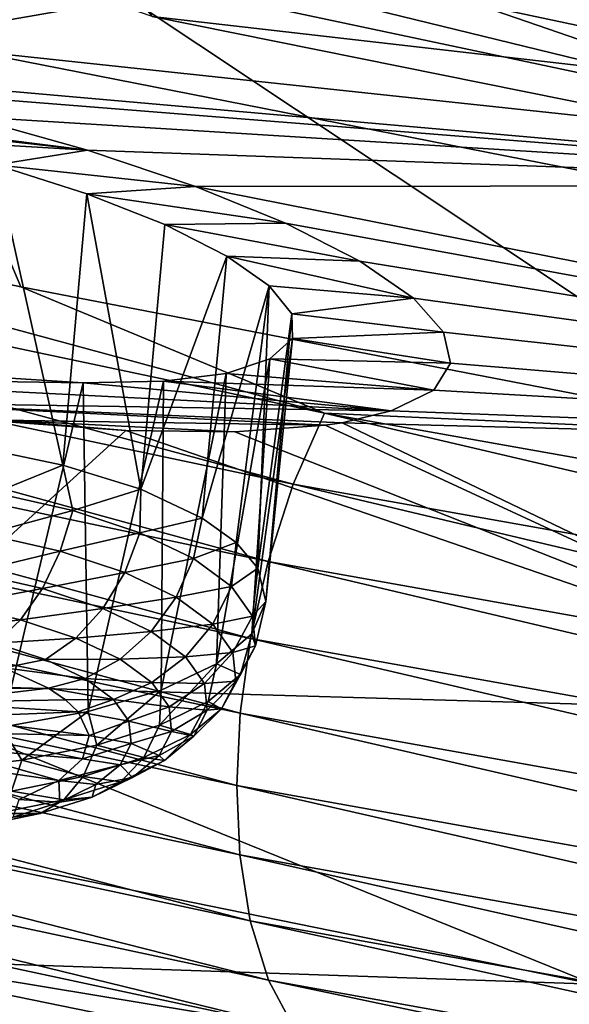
# Model space of a CAD drawing. Header units: metres. Extents: x -106 to 264, y -111 to 81.
# Tile 236 of 549: x 167.37 to 169.01, y -4.9 to -1.95. Entities that reach past the tile are written whole.
import ezdxf

# ---------------------------------------------------------------- set-up
doc = ezdxf.new("R2010")
doc.units = ezdxf.units.M
doc.layers.add('solid_20422013', color=7, linetype='CONTINUOUS')

msp = doc.modelspace()

# ---------------------------------------------------------------- linework, layer by layer
at = {"layer": 'solid_20422013'}
for points in [[(166.788422, -0.803851, 252.002319), (167.762711, -1.940303, 252.254196), (169.997437, -2.39142, 253.507217)], [(171.036484, -1.660947, 254.382996), (166.788422, -0.803851, 252.002319), (169.997437, -2.39142, 253.507217)], [(169.328354, -1.603885, 211.823135), (166.514023, -2.09232, 215.727036), (165.182709, -1.118669, 213.024597)], [(166.732941, -1.24686, 252.5905), (165.137207, -2.27866, 253.244751), (167.36821, -2.75195, 254.567795)], [(166.732941, -1.24686, 252.5905), (167.36821, -2.75195, 254.567795), (169.655807, -3.193495, 255.8022)], [(171.061142, -2.108822, 254.984695), (166.732941, -1.24686, 252.5905), (169.655807, -3.193495, 255.8022)], [(168.078354, -1.471657, 253.286331), (166.732941, -1.24686, 252.5905), (171.061142, -2.108822, 254.984695)], [(165.892853, -1.300896, 250.47818), (165.892365, -1.441913, 250.427048), (170.270081, -2.369776, 253.004288)], [(170.270554, -2.228735, 253.055344), (165.892853, -1.300896, 250.47818), (170.270081, -2.369776, 253.004288)], [(167.762711, -1.940303, 252.254196), (165.892853, -1.300896, 250.47818), (170.270554, -2.228735, 253.055344)], [(165.892365, -1.441913, 250.427048), (167.212143, -2.0431, 252.096909), (170.270081, -2.369776, 253.004288)], [(168.129639, -1.450744, 253.204468), (168.078354, -1.471657, 253.286331), (172.596573, -2.318452, 255.638397)], [(172.596573, -2.318452, 255.638397), (168.078354, -1.471657, 253.286331), (171.061142, -2.108822, 254.984695)], [(172.64061, -2.296178, 255.55275), (168.129639, -1.450744, 253.204468), (172.596573, -2.318452, 255.638397)], [(168.176788, -1.461848, 253.118286), (168.129639, -1.450744, 253.204468), (172.64061, -2.296178, 255.55275)], [(172.681076, -2.306032, 255.463104), (168.176788, -1.461848, 253.118286), (172.64061, -2.296178, 255.55275)], [(168.214661, -1.503765, 253.03717), (168.176788, -1.461848, 253.118286), (172.681076, -2.306032, 255.463104)], [(172.713593, -2.346944, 255.379196), (168.214661, -1.503765, 253.03717), (172.681076, -2.306032, 255.463104)], [(168.239151, -1.571944, 252.969925), (168.214661, -1.503765, 253.03717), (172.713593, -2.346944, 255.379196)], [(167.212143, -2.0431, 252.096909), (165.048935, -1.554341, 250.739319), (167.68161, -1.540567, 252.595215)], [(171.700577, -2.924198, 254.54425), (167.212143, -2.0431, 252.096909), (167.68161, -1.540567, 252.595215)], [(172.166962, -2.40263, 254.989685), (167.68161, -1.540567, 252.595215), (168.239151, -1.571944, 252.969925)], [(171.700577, -2.924198, 254.54425), (167.68161, -1.540567, 252.595215), (172.166962, -2.40263, 254.989685)], [(172.734619, -2.414473, 255.310135), (168.239151, -1.571944, 252.969925), (172.713593, -2.346944, 255.379196)], [(172.166962, -2.40263, 254.989685), (168.239151, -1.571944, 252.969925), (172.734619, -2.414473, 255.310135)], [(169.328354, -1.603885, 211.823135), (170.541077, -2.447508, 214.166382), (166.514023, -2.09232, 215.727036)], [(169.997437, -2.39142, 253.507217), (167.762711, -1.940303, 252.254196), (170.270554, -2.228735, 253.055344)], [(170.270081, -2.369776, 253.004288), (167.212143, -2.0431, 252.096909), (171.700577, -2.924198, 254.54425)], [(166.821533, -2.151449, 215.714554), (166.514023, -2.09232, 215.727036), (170.541077, -2.447508, 214.166382)], [(167.208206, -2.240675, 215.763153), (166.821533, -2.151449, 215.714554), (170.541077, -2.447508, 214.166382)], [(166.385025, -2.19291, 216.243576), (167.208206, -2.240675, 215.763153), (167.568344, -2.341877, 215.885635)], [(166.689255, -2.243564, 216.194717), (166.385025, -2.19291, 216.243576), (167.568344, -2.341877, 215.885635)], [(166.995895, -2.307883, 216.207748), (166.689255, -2.243564, 216.194717), (167.568344, -2.341877, 215.885635)], [(167.568344, -2.341877, 215.885635), (167.208206, -2.240675, 215.763153), (170.541077, -2.447508, 214.166382)], [(164.155518, -2.490455, 252.97554), (168.185028, -3.343786, 255.356064), (164.260757, -2.281122, 252.886337)], [(164.260757, -2.281122, 252.886337), (168.278946, -3.130755, 255.259323), (165.137207, -2.27866, 253.244751)], [(168.185028, -3.343786, 255.356064), (168.278946, -3.130755, 255.259323), (164.260757, -2.281122, 252.886337)], [(168.278946, -3.130755, 255.259323), (167.36821, -2.75195, 254.567795), (165.137207, -2.27866, 253.244751)], [(167.293732, -2.385993, 216.283783), (166.995895, -2.307883, 216.207748), (167.568344, -2.341877, 215.885635)], [(167.293732, -2.385993, 216.283783), (167.568344, -2.341877, 215.885635), (167.891876, -2.450442, 216.07074)], [(167.891876, -2.450442, 216.07074), (167.568344, -2.341877, 215.885635), (170.541077, -2.447508, 214.166382)], [(167.494675, -3.286186, 216.186127), (167.222412, -3.230031, 216.046707), (167.293732, -2.385993, 216.283783)], [(167.566177, -2.473057, 216.420624), (167.293732, -2.385993, 216.283783), (167.891876, -2.450442, 216.07074)], [(167.494675, -3.286186, 216.186127), (167.293732, -2.385993, 216.283783), (167.566177, -2.473057, 216.420624)], [(167.566177, -2.473057, 216.420624), (167.891876, -2.450442, 216.07074), (168.161682, -2.560476, 216.307388)], [(167.891876, -2.450442, 216.07074), (170.541077, -2.447508, 214.166382), (171.955597, -3.254271, 216.407257)], [(168.161682, -2.560476, 216.307388), (167.891876, -2.450442, 216.07074), (171.955597, -3.254271, 216.407257)], [(167.72818, -3.359023, 216.378174), (167.494675, -3.286186, 216.186127), (167.566177, -2.473057, 216.420624)], [(167.800507, -2.564936, 216.612396), (167.566177, -2.473057, 216.420624), (168.161682, -2.560476, 216.307388)], [(167.72818, -3.359023, 216.378174), (167.566177, -2.473057, 216.420624), (167.800507, -2.564936, 216.612396)], [(164.071304, -2.718544, 253.02507), (168.109863, -3.575179, 255.411514), (164.155518, -2.490455, 252.97554)], [(168.109863, -3.575179, 255.411514), (168.185028, -3.343786, 255.356064), (164.155518, -2.490455, 252.97554)], [(167.72818, -3.359023, 216.378174), (167.800507, -2.564936, 216.612396), (167.986557, -2.65941, 216.850906)], [(167.800507, -2.564936, 216.612396), (168.161682, -2.560476, 216.307388), (168.385376, -2.674767, 216.600647)], [(167.800507, -2.564936, 216.612396), (168.385376, -2.674767, 216.600647), (167.986557, -2.65941, 216.850906)], [(168.385376, -2.674767, 216.600647), (168.161682, -2.560476, 216.307388), (171.955597, -3.254271, 216.407257)], [(167.911957, -3.445112, 216.613815), (167.72818, -3.359023, 216.378174), (167.986557, -2.65941, 216.850906)], [(167.911957, -3.445112, 216.613815), (167.986557, -2.65941, 216.850906), (168.113541, -2.748376, 217.119904)], [(167.986557, -2.65941, 216.850906), (168.385376, -2.674767, 216.600647), (168.546005, -2.785964, 216.933701)], [(168.113541, -2.748376, 217.119904), (167.986557, -2.65941, 216.850906), (168.546005, -2.785964, 216.933701)], [(168.546005, -2.785964, 216.933701), (168.385376, -2.674767, 216.600647), (171.955597, -3.254271, 216.407257)], [(164.012238, -2.947202, 253.035065), (168.057129, -3.806545, 255.425522), (164.071304, -2.718544, 253.02507)], [(168.057129, -3.806545, 255.425522), (168.109863, -3.575179, 255.411514), (164.071304, -2.718544, 253.02507)], [(168.278946, -3.130755, 255.259323), (169.655807, -3.193495, 255.8022), (167.36821, -2.75195, 254.567795)], [(168.014633, -3.518446, 216.819611), (167.911957, -3.445112, 216.613815), (168.113541, -2.748376, 217.119904)], [(168.079224, -3.595245, 217.039139), (168.014633, -3.518446, 216.819611), (168.113541, -2.748376, 217.119904)], [(168.079224, -3.595245, 217.039139), (168.113541, -2.748376, 217.119904), (168.180847, -2.832403, 217.416611)], [(168.180847, -2.832403, 217.416611), (168.113541, -2.748376, 217.119904), (168.546005, -2.785964, 216.933701)], [(168.180847, -2.832403, 217.416611), (168.546005, -2.785964, 216.933701), (168.636215, -2.88715, 217.283737)], [(168.636215, -2.88715, 217.283737), (168.546005, -2.785964, 216.933701), (171.955597, -3.254271, 216.407257)], [(168.103531, -3.695109, 217.330215), (168.079224, -3.595245, 217.039139), (168.180847, -2.832403, 217.416611)], [(168.103531, -3.695109, 217.330215), (168.180847, -2.832403, 217.416611), (168.182617, -2.90695, 217.730881)], [(168.182617, -2.90695, 217.730881), (168.180847, -2.832403, 217.416611), (168.636215, -2.88715, 217.283737)], [(168.182617, -2.90695, 217.730881), (168.636215, -2.88715, 217.283737), (168.657135, -2.980683, 217.659988)], [(168.657135, -2.980683, 217.659988), (168.636215, -2.88715, 217.283737), (171.955597, -3.254271, 216.407257)], [(168.061432, -3.792451, 217.620117), (168.182617, -2.90695, 217.730881), (168.115555, -2.967951, 218.045929)], [(168.061432, -3.792451, 217.620117), (168.103531, -3.695109, 217.330215), (168.182617, -2.90695, 217.730881)], [(168.115555, -2.967951, 218.045929), (168.182617, -2.90695, 217.730881), (168.657135, -2.980683, 217.659988)], [(163.978073, -3.169279, 253.008438), (168.026627, -4.030698, 255.401031), (164.012238, -2.947202, 253.035065)], [(168.026627, -4.030698, 255.401031), (168.057129, -3.806545, 255.425522), (164.012238, -2.947202, 253.035065)], [(167.68338, -3.182247, 219.349243), (166.852188, -3.939667, 223.830231), (164.848709, -2.976481, 221.154877)], [(167.311279, -3.151804, 219.544724), (167.68338, -3.182247, 219.349243), (164.848709, -2.976481, 221.154877)], [(167.95488, -3.882758, 217.895386), (168.115555, -2.967951, 218.045929), (167.984344, -3.011585, 218.340027)], [(167.95488, -3.882758, 217.895386), (168.061432, -3.792451, 217.620117), (168.115555, -2.967951, 218.045929)], [(167.984344, -3.011585, 218.340027), (168.115555, -2.967951, 218.045929), (168.606552, -3.061112, 218.042007)], [(168.115555, -2.967951, 218.045929), (168.657135, -2.980683, 217.659988), (168.606552, -3.061112, 218.042007)], [(168.606552, -3.061112, 218.042007), (168.657135, -2.980683, 217.659988), (171.955597, -3.254271, 216.407257)], [(167.788818, -3.961844, 218.143295), (167.984344, -3.011585, 218.340027), (167.795822, -3.034835, 218.60321)], [(167.788818, -3.961844, 218.143295), (167.95488, -3.882758, 217.895386), (167.984344, -3.011585, 218.340027)], [(167.795822, -3.034835, 218.60321), (167.984344, -3.011585, 218.340027), (168.606552, -3.061112, 218.042007)], [(167.273392, -3.021507, 218.998276), (167.555359, -3.039337, 218.826096), (166.504791, -3.023397, 219.707611)], [(168.479004, -3.1239, 218.415649), (166.912338, -3.098342, 219.667587), (166.504791, -3.023397, 219.707611)], [(167.555359, -3.039337, 218.826096), (168.479004, -3.1239, 218.415649), (166.504791, -3.023397, 219.707611)], [(167.31134, -4.072379, 218.512787), (167.555359, -3.039337, 218.826096), (167.273392, -3.021507, 218.998276)], [(167.31134, -4.072379, 218.512787), (167.570938, -4.026043, 218.352325), (167.555359, -3.039337, 218.826096)], [(167.555359, -3.039337, 218.826096), (167.795822, -3.034835, 218.60321), (168.479004, -3.1239, 218.415649)], [(167.570938, -4.026043, 218.352325), (167.795822, -3.034835, 218.60321), (167.555359, -3.039337, 218.826096)], [(167.570938, -4.026043, 218.352325), (167.788818, -3.961844, 218.143295), (167.795822, -3.034835, 218.60321)], [(167.795822, -3.034835, 218.60321), (168.606552, -3.061112, 218.042007), (168.479004, -3.1239, 218.415649)], [(168.479004, -3.1239, 218.415649), (168.606552, -3.061112, 218.042007), (171.955597, -3.254271, 216.407257)], [(166.912338, -3.098342, 219.667587), (168.332428, -3.159194, 218.690384), (168.280838, -3.167032, 218.767853)], [(168.479004, -3.1239, 218.415649), (168.332428, -3.159194, 218.690384), (166.912338, -3.098342, 219.667587)], [(166.912338, -3.098342, 219.667587), (168.280838, -3.167032, 218.767853), (167.311279, -3.151804, 219.544724)], [(168.185028, -3.343786, 255.356064), (172.392319, -4.093176, 257.446777), (168.278946, -3.130755, 255.259323)], [(168.278946, -3.130755, 255.259323), (172.474213, -3.876855, 257.343353), (169.655807, -3.193495, 255.8022)], [(172.392319, -4.093176, 257.446777), (172.474213, -3.876855, 257.343353), (168.278946, -3.130755, 255.259323)], [(168.479004, -3.1239, 218.415649), (171.955597, -3.254271, 216.407257), (168.332428, -3.159194, 218.690384)], [(167.311279, -3.151804, 219.544724), (168.280838, -3.167032, 218.767853), (168.009964, -3.186511, 219.083771)], [(167.311279, -3.151804, 219.544724), (168.009964, -3.186511, 219.083771), (167.68338, -3.182247, 219.349243)], [(168.280838, -3.167032, 218.767853), (168.332428, -3.159194, 218.690384), (170.154404, -4.035615, 221.126724)], [(171.955597, -3.254271, 216.407257), (170.154404, -4.035615, 221.126724), (168.332428, -3.159194, 218.690384)], [(163.965988, -3.38456, 252.949692), (168.015823, -4.24749, 255.342789), (163.978073, -3.169279, 253.008438)], [(168.015823, -4.24749, 255.342789), (168.026627, -4.030698, 255.401031), (163.978073, -3.169279, 253.008438)], [(167.68338, -3.182247, 219.349243), (170.154404, -4.035615, 221.126724), (166.852188, -3.939667, 223.830231)], [(167.68338, -3.182247, 219.349243), (168.009964, -3.186511, 219.083771), (170.154404, -4.035615, 221.126724)], [(168.009964, -3.186511, 219.083771), (168.280838, -3.167032, 218.767853), (170.154404, -4.035615, 221.126724)], [(167.289795, -3.369267, 216.062363), (167.222412, -3.230031, 216.046707), (167.494675, -3.286186, 216.186127)], [(167.524246, -3.422954, 216.198074), (167.289795, -3.369267, 216.062363), (167.494675, -3.286186, 216.186127)], [(167.524246, -3.422954, 216.198074), (167.494675, -3.286186, 216.186127), (167.72818, -3.359023, 216.378174)], [(167.725769, -3.489543, 216.374771), (167.524246, -3.422954, 216.198074), (167.72818, -3.359023, 216.378174)], [(167.725769, -3.489543, 216.374771), (167.72818, -3.359023, 216.378174), (167.911957, -3.445112, 216.613815)], [(168.109863, -3.575179, 255.411514), (172.326752, -4.327509, 257.507477), (168.185028, -3.343786, 255.356064)], [(172.326752, -4.327509, 257.507477), (172.392319, -4.093176, 257.446777), (168.185028, -3.343786, 255.356064)], [(168.024902, -4.4558, 255.250885), (168.015823, -4.24749, 255.342789), (163.965988, -3.38456, 252.949692)], [(163.976166, -3.591936, 252.858963), (168.024902, -4.4558, 255.250885), (163.965988, -3.38456, 252.949692)], [(167.261627, -3.493429, 216.073074), (167.289795, -3.369267, 216.062363), (167.524246, -3.422954, 216.198074)], [(167.486771, -3.544986, 216.2034), (167.261627, -3.493429, 216.073074), (167.524246, -3.422954, 216.198074)], [(167.486771, -3.544986, 216.2034), (167.524246, -3.422954, 216.198074), (167.725769, -3.489543, 216.374771)], [(167.725769, -3.489543, 216.374771), (167.911957, -3.445112, 216.613815), (167.886612, -3.566475, 216.585678)], [(167.886612, -3.566475, 216.585678), (167.911957, -3.445112, 216.613815), (168.014633, -3.518446, 216.819611)], [(167.221924, -3.608179, 216.112839), (167.261627, -3.493429, 216.073074), (167.486771, -3.544986, 216.2034)], [(167.680298, -3.608933, 216.373077), (167.486771, -3.544986, 216.2034), (167.725769, -3.489543, 216.374771)], [(167.680298, -3.608933, 216.373077), (167.725769, -3.489543, 216.374771), (167.886612, -3.566475, 216.585678)], [(168.00061, -3.650793, 216.822662), (167.886612, -3.566475, 216.585678), (168.014633, -3.518446, 216.819611)], [(168.00061, -3.650793, 216.822662), (168.014633, -3.518446, 216.819611), (168.079224, -3.595245, 217.039139)], [(167.433228, -3.656566, 216.235153), (167.221924, -3.608179, 216.112839), (167.486771, -3.544986, 216.2034)], [(167.433228, -3.656566, 216.235153), (167.486771, -3.544986, 216.2034), (167.680298, -3.608933, 216.373077)], [(167.680298, -3.608933, 216.373077), (167.886612, -3.566475, 216.585678), (167.834747, -3.682811, 216.575607)], [(167.834747, -3.682811, 216.575607), (167.886612, -3.566475, 216.585678), (168.00061, -3.650793, 216.822662)], [(168.056519, -4.653359, 255.121216), (168.024902, -4.4558, 255.250885), (163.976166, -3.591936, 252.858963)], [(164.011612, -3.78922, 252.732346), (168.056519, -4.653359, 255.121216), (163.976166, -3.591936, 252.858963)], [(168.063354, -3.739256, 217.076645), (168.00061, -3.650793, 216.822662), (168.079224, -3.595245, 217.039139)], [(168.057129, -3.806545, 255.425522), (172.280762, -4.561285, 257.525055), (168.109863, -3.575179, 255.411514)], [(168.063354, -3.739256, 217.076645), (168.079224, -3.595245, 217.039139), (168.103531, -3.695109, 217.330215)], [(172.280762, -4.561285, 257.525055), (172.326752, -4.327509, 257.507477), (168.109863, -3.575179, 255.411514)], [(167.173309, -3.706024, 216.179077), (167.221924, -3.608179, 216.112839), (167.433228, -3.656566, 216.235153)], [(167.614853, -3.71658, 216.394409), (167.433228, -3.656566, 216.235153), (167.680298, -3.608933, 216.373077)], [(167.614853, -3.71658, 216.394409), (167.680298, -3.608933, 216.373077), (167.834747, -3.682811, 216.575607)], [(167.367126, -3.750407, 216.291275), (167.173309, -3.706024, 216.179077), (167.433228, -3.656566, 216.235153)], [(167.367126, -3.750407, 216.291275), (167.433228, -3.656566, 216.235153), (167.614853, -3.71658, 216.394409)], [(167.944214, -3.763783, 216.803192), (167.834747, -3.682811, 216.575607), (168.00061, -3.650793, 216.822662)], [(167.944214, -3.763783, 216.803192), (168.00061, -3.650793, 216.822662), (168.063354, -3.739256, 217.076645)], [(167.614853, -3.71658, 216.394409), (167.834747, -3.682811, 216.575607), (167.759811, -3.785915, 216.584473)], [(167.759811, -3.785915, 216.584473), (167.834747, -3.682811, 216.575607), (167.944214, -3.763783, 216.803192)], [(167.118942, -3.780573, 216.267456), (167.173309, -3.706024, 216.179077), (167.367126, -3.750407, 216.291275)], [(167.533722, -3.805454, 216.437347), (167.367126, -3.750407, 216.291275), (167.614853, -3.71658, 216.394409)], [(167.533722, -3.805454, 216.437347), (167.614853, -3.71658, 216.394409), (167.759811, -3.785915, 216.584473)], [(168.072464, -3.828465, 217.337845), (168.103531, -3.695109, 217.330215), (168.061432, -3.792451, 217.620117)], [(168.072464, -3.828465, 217.337845), (168.063354, -3.739256, 217.076645), (168.103531, -3.695109, 217.330215)], [(167.292786, -3.820381, 216.368088), (167.118942, -3.780573, 216.267456), (167.367126, -3.750407, 216.291275)], [(167.292786, -3.820381, 216.368088), (167.367126, -3.750407, 216.291275), (167.533722, -3.805454, 216.437347)], [(168.004486, -3.848736, 217.047089), (167.944214, -3.763783, 216.803192), (168.063354, -3.739256, 217.076645)], [(168.004486, -3.848736, 217.047089), (168.063354, -3.739256, 217.076645), (168.072464, -3.828465, 217.337845)], [(169.085098, -4.84311, 226.33963), (166.25975, -4.747066, 229.492676), (163.809158, -3.767775, 226.772583)], [(166.852188, -3.939667, 223.830231), (169.085098, -4.84311, 226.33963), (163.809158, -3.767775, 226.772583)], [(167.862549, -3.861907, 216.798065), (167.759811, -3.785915, 216.584473), (167.944214, -3.763783, 216.803192)], [(167.862549, -3.861907, 216.798065), (167.944214, -3.763783, 216.803192), (168.004486, -3.848736, 217.047089)], [(168.11145, -4.831957, 254.955276), (168.056519, -4.653359, 255.121216), (164.011612, -3.78922, 252.732346)], [(164.073181, -3.96827, 252.571411), (168.11145, -4.831957, 254.955276), (164.011612, -3.78922, 252.732346)], [(167.4422, -3.869754, 216.4991), (167.292786, -3.820381, 216.368088), (167.533722, -3.805454, 216.437347)], [(167.4422, -3.869754, 216.4991), (167.533722, -3.805454, 216.437347), (167.666687, -3.869052, 216.611694)], [(167.533722, -3.805454, 216.437347), (167.759811, -3.785915, 216.584473), (167.666687, -3.869052, 216.611694)], [(167.666687, -3.869052, 216.611694), (167.759811, -3.785915, 216.584473), (167.862549, -3.861907, 216.798065)], [(168.027573, -3.914993, 217.596222), (168.061432, -3.792451, 217.620117), (167.95488, -3.882758, 217.895386)], [(168.026627, -4.030698, 255.401031), (172.254166, -4.787288, 257.502472), (168.057129, -3.806545, 255.425522)], [(168.027573, -3.914993, 217.596222), (168.072464, -3.828465, 217.337845), (168.061432, -3.792451, 217.620117)], [(172.254166, -4.787288, 257.502472), (172.280762, -4.561285, 257.525055), (168.057129, -3.806545, 255.425522)], [(167.318832, -3.894799, 216.547409), (167.292786, -3.820381, 216.368088), (167.4422, -3.869754, 216.4991)], [(168.013229, -3.934405, 217.297928), (168.004486, -3.848736, 217.047089), (168.072464, -3.828465, 217.337845)], [(168.013229, -3.934405, 217.297928), (168.072464, -3.828465, 217.337845), (168.027573, -3.914993, 217.596222)], [(167.4422, -3.869754, 216.4991), (167.666687, -3.869052, 216.611694), (167.561462, -3.926795, 216.655472)], [(167.561462, -3.926795, 216.655472), (167.666687, -3.869052, 216.611694), (167.760925, -3.938756, 216.807602)], [(167.760925, -3.938756, 216.807602), (167.666687, -3.869052, 216.611694), (167.862549, -3.861907, 216.798065)], [(167.760925, -3.938756, 216.807602), (167.862549, -3.861907, 216.798065), (167.919098, -3.941635, 217.026962)], [(167.919098, -3.941635, 217.026962), (167.862549, -3.861907, 216.798065), (168.004486, -3.848736, 217.047089)], [(167.919098, -3.941635, 217.026962), (168.004486, -3.848736, 217.047089), (168.013229, -3.934405, 217.297928)], [(167.002274, -3.959958, 216.813782), (167.318832, -3.894799, 216.547409), (167.451111, -3.95536, 216.712906)], [(167.318832, -3.894799, 216.547409), (167.4422, -3.869754, 216.4991), (167.561462, -3.926795, 216.655472)], [(167.318832, -3.894799, 216.547409), (167.561462, -3.926795, 216.655472), (167.451111, -3.95536, 216.712906)], [(167.784698, -4.066931, 218.065338), (167.95488, -3.882758, 217.895386), (167.788818, -3.961844, 218.143295)], [(167.784698, -4.066931, 218.065338), (167.930405, -3.995513, 217.841873), (167.95488, -3.882758, 217.895386)], [(167.930405, -3.995513, 217.841873), (168.027573, -3.914993, 217.596222), (167.95488, -3.882758, 217.895386)], [(167.451111, -3.95536, 216.712906), (167.561462, -3.926795, 216.655472), (167.645981, -3.989314, 216.831192)], [(167.645981, -3.989314, 216.831192), (167.561462, -3.926795, 216.655472), (167.760925, -3.938756, 216.807602)], [(167.970108, -4.017498, 217.546066), (168.027573, -3.914993, 217.596222), (167.930405, -3.995513, 217.841873)], [(167.970108, -4.017498, 217.546066), (168.013229, -3.934405, 217.297928), (168.027573, -3.914993, 217.596222)], [(170.154404, -4.035615, 221.126724), (169.085098, -4.84311, 226.33963), (166.852188, -3.939667, 223.830231)], [(167.09024, -3.998519, 216.918808), (167.002274, -3.959958, 216.813782), (167.451111, -3.95536, 216.712906)], [(167.09024, -3.998519, 216.918808), (167.451111, -3.95536, 216.712906), (167.502563, -3.990254, 216.810577)], [(167.502563, -3.990254, 216.810577), (167.451111, -3.95536, 216.712906), (167.645981, -3.989314, 216.831192)], [(167.645981, -3.989314, 216.831192), (167.760925, -3.938756, 216.807602), (167.812805, -4.011887, 217.017563)], [(167.812805, -4.011887, 217.017563), (167.760925, -3.938756, 216.807602), (167.919098, -3.941635, 217.026962)], [(167.812805, -4.011887, 217.017563), (167.919098, -3.941635, 217.026962), (167.927307, -4.022035, 217.262375)], [(167.927307, -4.022035, 217.262375), (167.919098, -3.941635, 217.026962), (168.013229, -3.934405, 217.297928)], [(167.927307, -4.022035, 217.262375), (168.013229, -3.934405, 217.297928), (167.970108, -4.017498, 217.546066)], [(168.187775, -4.975287, 254.762527), (168.11145, -4.831957, 254.955276), (164.073181, -3.96827, 252.571411)], [(164.158707, -4.112819, 252.385406), (168.187775, -4.975287, 254.762527), (164.073181, -3.96827, 252.571411)], [(167.596054, -4.126503, 218.258041), (167.788818, -3.961844, 218.143295), (167.570938, -4.026043, 218.352325)], [(167.596054, -4.126503, 218.258041), (167.784698, -4.066931, 218.065338), (167.788818, -3.961844, 218.143295)], [(167.09024, -3.998519, 216.918808), (167.502563, -3.990254, 216.810577), (167.540543, -4.026585, 216.913742)], [(167.143143, -4.042606, 217.04335), (167.09024, -3.998519, 216.918808), (167.540543, -4.026585, 216.913742)], [(167.540543, -4.026585, 216.913742), (167.502563, -3.990254, 216.810577), (167.645981, -3.989314, 216.831192)], [(167.540543, -4.026585, 216.913742), (167.645981, -3.989314, 216.831192), (167.692505, -4.054905, 217.019501)], [(167.692505, -4.054905, 217.019501), (167.645981, -3.989314, 216.831192), (167.812805, -4.011887, 217.017563)], [(167.692505, -4.054905, 217.019501), (167.812805, -4.011887, 217.017563), (167.820328, -4.085635, 217.23349)], [(167.876801, -4.094823, 217.781967), (167.930405, -3.995513, 217.841873), (167.784698, -4.066931, 218.065338)], [(167.820328, -4.085635, 217.23349), (167.812805, -4.011887, 217.017563), (167.927307, -4.022035, 217.262375)], [(167.876801, -4.094823, 217.781967), (167.970108, -4.017498, 217.546066), (167.930405, -3.995513, 217.841873)], [(167.143143, -4.042606, 217.04335), (167.540543, -4.026585, 216.913742), (167.573654, -4.097734, 217.119629)], [(167.156708, -4.088648, 217.177322), (167.143143, -4.042606, 217.04335), (167.573654, -4.097734, 217.119629)], [(167.371719, -4.17194, 218.412552), (167.570938, -4.026043, 218.352325), (167.31134, -4.072379, 218.512787)], [(167.371719, -4.17194, 218.412552), (167.596054, -4.126503, 218.258041), (167.570938, -4.026043, 218.352325)], [(167.573654, -4.097734, 217.119629), (167.540543, -4.026585, 216.913742), (167.692505, -4.054905, 217.019501)], [(167.820328, -4.085635, 217.23349), (167.927307, -4.022035, 217.262375), (167.886856, -4.100019, 217.495255)], [(167.886856, -4.100019, 217.495255), (167.970108, -4.017498, 217.546066), (167.876801, -4.094823, 217.781967)], [(167.886856, -4.100019, 217.495255), (167.927307, -4.022035, 217.262375), (167.970108, -4.017498, 217.546066)], [(168.015823, -4.24749, 255.342789), (172.244736, -5.005428, 257.444672), (168.026627, -4.030698, 255.401031)], [(172.244736, -5.005428, 257.444672), (172.254166, -4.787288, 257.502472), (168.026627, -4.030698, 255.401031)], [(167.120316, -4.201495, 218.522964), (167.371719, -4.17194, 218.412552), (167.31134, -4.072379, 218.512787)], [(167.573654, -4.097734, 217.119629), (167.692505, -4.054905, 217.019501), (167.699249, -4.121051, 217.213181)], [(167.736877, -4.163407, 217.996567), (167.784698, -4.066931, 218.065338), (167.596054, -4.126503, 218.258041)], [(167.699249, -4.121051, 217.213181), (167.692505, -4.054905, 217.019501), (167.820328, -4.085635, 217.23349)], [(167.736877, -4.163407, 217.996567), (167.876801, -4.094823, 217.781967), (167.784698, -4.066931, 218.065338)], [(167.129822, -4.132915, 217.309875), (167.156708, -4.088648, 217.177322), (167.553894, -4.167891, 217.327576)], [(167.156708, -4.088648, 217.177322), (167.573654, -4.097734, 217.119629), (167.553894, -4.167891, 217.327576)], [(167.553894, -4.167891, 217.327576), (167.573654, -4.097734, 217.119629), (167.699249, -4.121051, 217.213181)], [(167.699249, -4.121051, 217.213181), (167.820328, -4.085635, 217.23349), (167.783218, -4.157166, 217.447098)], [(167.799271, -4.172588, 217.716644), (167.876801, -4.094823, 217.781967), (167.736877, -4.163407, 217.996567)], [(167.783218, -4.157166, 217.447098), (167.820328, -4.085635, 217.23349), (167.886856, -4.100019, 217.495255)], [(167.783218, -4.157166, 217.447098), (167.886856, -4.100019, 217.495255), (167.799271, -4.172588, 217.716644)], [(167.799271, -4.172588, 217.716644), (167.886856, -4.100019, 217.495255), (167.876801, -4.094823, 217.781967)], [(164.158707, -4.112819, 252.385406), (166.243607, -4.653706, 253.415176), (168.187775, -4.975287, 254.762527)], [(167.064667, -4.171819, 217.430283), (167.129822, -4.132915, 217.309875), (167.482407, -4.233009, 217.525574)], [(167.129822, -4.132915, 217.309875), (167.553894, -4.167891, 217.327576), (167.482407, -4.233009, 217.525574)], [(167.555725, -4.220615, 218.18161), (167.596054, -4.126503, 218.258041), (167.371719, -4.17194, 218.412552)], [(167.553894, -4.167891, 217.327576), (167.699249, -4.121051, 217.213181), (167.66597, -4.185207, 217.404755)], [(167.555725, -4.220615, 218.18161), (167.736877, -4.163407, 217.996567), (167.596054, -4.126503, 218.258041)], [(167.66597, -4.185207, 217.404755), (167.699249, -4.121051, 217.213181), (167.783218, -4.157166, 217.447098)], [(167.667953, -4.236954, 217.918045), (167.736877, -4.163407, 217.996567), (167.555725, -4.220615, 218.18161)], [(167.66597, -4.185207, 217.404755), (167.783218, -4.157166, 217.447098), (167.702881, -4.22373, 217.650177)], [(167.667953, -4.236954, 217.918045), (167.799271, -4.172588, 217.716644), (167.736877, -4.163407, 217.996567)], [(167.702881, -4.22373, 217.650177), (167.783218, -4.157166, 217.447098), (167.799271, -4.172588, 217.716644)], [(167.064667, -4.171819, 217.430283), (167.482407, -4.233009, 217.525574), (167.363312, -4.28933, 217.702194)], [(167.340286, -4.264248, 218.330002), (167.371719, -4.17194, 218.412552), (167.120316, -4.201495, 218.522964)], [(167.340286, -4.264248, 218.330002), (167.555725, -4.220615, 218.18161), (167.371719, -4.17194, 218.412552)], [(167.482407, -4.233009, 217.525574), (167.553894, -4.167891, 217.327576), (167.66597, -4.185207, 217.404755)], [(167.482407, -4.233009, 217.525574), (167.66597, -4.185207, 217.404755), (167.593918, -4.244909, 217.586899)], [(167.593918, -4.244909, 217.586899), (167.66597, -4.185207, 217.404755), (167.702881, -4.22373, 217.650177)], [(167.702881, -4.22373, 217.650177), (167.799271, -4.172588, 217.716644), (167.667953, -4.236954, 217.918045)], [(167.49794, -4.290644, 218.091705), (167.555725, -4.220615, 218.18161), (167.340286, -4.264248, 218.330002)], [(167.49794, -4.290644, 218.091705), (167.667953, -4.236954, 217.918045), (167.555725, -4.220615, 218.18161)], [(167.363312, -4.28933, 217.702194), (167.482407, -4.233009, 217.525574), (167.485886, -4.297863, 217.752594)], [(167.482407, -4.233009, 217.525574), (167.593918, -4.244909, 217.586899), (167.485886, -4.297863, 217.752594)], [(167.485886, -4.297863, 217.752594), (167.593918, -4.244909, 217.586899), (167.582428, -4.28277, 217.8349)], [(167.582428, -4.28277, 217.8349), (167.667953, -4.236954, 217.918045), (167.49794, -4.290644, 218.091705)], [(167.582428, -4.28277, 217.8349), (167.702881, -4.22373, 217.650177), (167.667953, -4.236954, 217.918045)], [(167.593918, -4.244909, 217.586899), (167.702881, -4.22373, 217.650177), (167.582428, -4.28277, 217.8349)], [(172.25264, -5.214575, 257.351715), (172.244736, -5.005428, 257.444672), (168.015823, -4.24749, 255.342789)], [(168.024902, -4.4558, 255.250885), (172.25264, -5.214575, 257.351715), (168.015823, -4.24749, 255.342789)], [(167.295761, -4.331594, 218.230972), (167.49794, -4.290644, 218.091705), (167.340286, -4.264248, 218.330002)], [(167.426483, -4.332017, 217.994202), (167.582428, -4.28277, 217.8349), (167.49794, -4.290644, 218.091705)], [(167.485886, -4.297863, 217.752594), (167.582428, -4.28277, 217.8349), (167.426483, -4.332017, 217.994202)], [(167.426483, -4.332017, 217.994202), (167.49794, -4.290644, 218.091705), (167.295761, -4.331594, 218.230972)], [(167.363312, -4.28933, 217.702194), (167.485886, -4.297863, 217.752594), (167.346024, -4.342033, 217.895462)], [(167.346024, -4.342033, 217.895462), (167.485886, -4.297863, 217.752594), (167.426483, -4.332017, 217.994202)], [(167.241028, -4.369578, 218.121948), (167.426483, -4.332017, 217.994202), (167.295761, -4.331594, 218.230972)], [(167.346024, -4.342033, 217.895462), (167.426483, -4.332017, 217.994202), (167.241028, -4.369578, 218.121948)], [(163.396011, -4.423337, 232.492126), (166.25975, -4.747066, 229.492676), (168.940613, -5.654498, 232.013168)], [(166.205215, -5.374864, 235.135086), (163.396011, -4.423337, 232.492126), (168.940613, -5.654498, 232.013168)], [(172.280197, -5.412385, 257.21933), (172.25264, -5.214575, 257.351715), (168.024902, -4.4558, 255.250885)], [(168.056519, -4.653359, 255.121216), (172.280197, -5.412385, 257.21933), (168.024902, -4.4558, 255.250885)], [(166.243607, -4.653706, 253.415176), (166.767593, -5.382853, 250.016403), (171.078018, -6.257134, 252.444809)], [(168.468246, -5.108865, 254.66803), (166.243607, -4.653706, 253.415176), (171.078018, -6.257134, 252.444809)], [(168.187775, -4.975287, 254.762527), (166.243607, -4.653706, 253.415176), (168.468246, -5.108865, 254.66803)], [(172.328094, -5.590589, 257.04895), (172.280197, -5.412385, 257.21933), (168.056519, -4.653359, 255.121216)], [(168.11145, -4.831957, 254.955276), (172.328094, -5.590589, 257.04895), (168.056519, -4.653359, 255.121216)], [(171.531967, -5.680556, 228.665726), (168.940613, -5.654498, 232.013168), (166.25975, -4.747066, 229.492676)], [(169.085098, -4.84311, 226.33963), (171.531967, -5.680556, 228.665726), (166.25975, -4.747066, 229.492676)], [(172.394623, -5.732842, 256.85022), (172.328094, -5.590589, 257.04895), (168.11145, -4.831957, 254.955276)], [(168.187775, -4.975287, 254.762527), (172.394623, -5.732842, 256.85022), (168.11145, -4.831957, 254.955276)]]:
    msp.add_3dface(points, dxfattribs=at)

doc.saveas('drawing.dxf')
